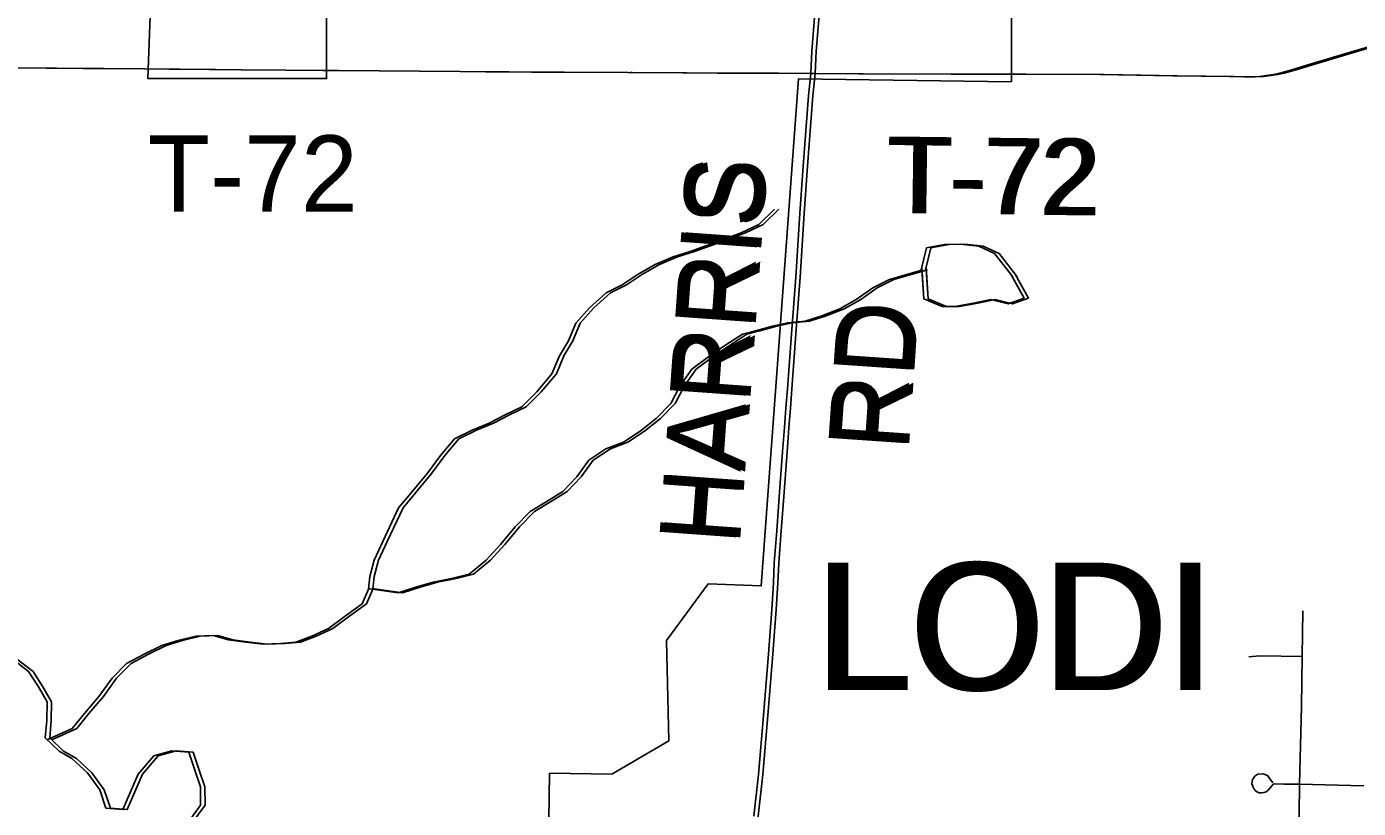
# Model space of a CAD drawing. Extents: x 0 to 34, y 0 to 22.
# Drawn here: x 19.142 to 20.131, y 6.61 to 7.191 of the extents above; entities that cross this region are included whole.
import ezdxf

# ---------------------------------------------------------------- set-up
doc = ezdxf.new("R2010")
doc.units = 0
for name, color, linetype in [('GM_X_City_Street', 7, 'Continuous'), ('GM_X_Corporation', 7, 'Continuous'), ('GM_X_Corporation_Text', 7, 'Continuous'), ('GM_X_Minor_Lake', 7, 'Continuous'), ('GM_X_Minor_River', 7, 'Continuous'), ('GM_X_Township_Road', 7, 'Continuous'), ('GM_X_Township_Road_Text', 7, 'Continuous')]:
    doc.layers.add(name, color=color, linetype=linetype)

msp = doc.modelspace()

# ---------------------------------------------------------------- linework, layer by layer
at = {"layer": 'GM_X_City_Street'}
for points in [[(20.0871, 6.58354), (20.08758, 6.62819), (20.08915, 6.68591), (20.0897, 6.72297), (20.09018, 6.75696)], [(20.05005, 6.72286), (20.05813, 6.72348), (20.0897, 6.72297)], [(20.06775, 6.62919), (20.0651, 6.63298), (20.06406, 6.63432), (20.06264, 6.63524), (20.06049, 6.6359), (20.05671, 6.63557), (20.05527, 6.63472), (20.05418, 6.63383), (20.05342, 6.63278), (20.05278, 6.6317), (20.0524, 6.62991), (20.05229, 6.62855), (20.05261, 6.62725), (20.05321, 6.62599), (20.05373, 6.6249), (20.05473, 6.62358), (20.05629, 6.62234), (20.05772, 6.62188), (20.05964, 6.62179), (20.06135, 6.62197), (20.06284, 6.62264), (20.06452, 6.62392), (20.06735, 6.62735), (20.06814, 6.6281), (20.06919, 6.62848), (20.07594, 6.62833), (20.08758, 6.62819), (20.13543, 6.62705)]]:
    msp.add_lwpolyline(points, dxfattribs=at)
at = {"layer": 'GM_X_Corporation'}
for points in [[(19.87347, 7.36431), (19.87343, 7.15024), (19.71518, 7.15227), (19.68754, 6.7755), (19.6482, 6.77709), (19.61719, 6.73486), (19.61891, 6.66051), (19.57651, 6.63573), (19.53025, 6.63637), (19.52517, 6.28355), (19.44061, 6.28673), (19.37293, 6.21945), (19.5211, 6.21916), (19.51753, 6.07532), (19.50947, 6.0901), (19.46722, 6.13013), (19.33903, 6.13432), (19.27091, 6.22102), (18.84554, 6.22446), (18.37578, 6.22652)], [(19.23385, 7.21248), (19.2316, 7.15269), (19.36446, 7.15258), (19.3645, 7.33346)]]:
    msp.add_lwpolyline(points, dxfattribs=at)
at = {"layer": 'GM_X_Minor_Lake'}
for points in [[(19.8746, 7.00534), (19.86104, 7.02246), (19.84922, 7.02812), (19.83552, 7.02961), (19.82372, 7.02919), (19.81041, 7.02688), (19.80609, 7.00948)], [(19.87313, 7.0072), (19.86104, 7.02246), (19.84922, 7.02812), (19.83552, 7.02961), (19.82372, 7.02919), (19.81041, 7.02688), (19.80679, 7.0123)], [(19.87787, 7.00534), (19.8643, 7.02246), (19.85249, 7.02812), (19.83878, 7.02961), (19.82699, 7.02919), (19.81368, 7.02688), (19.80935, 7.00948)], [(19.87639, 7.0072), (19.8643, 7.02246), (19.85249, 7.02812), (19.83878, 7.02961), (19.82699, 7.02919), (19.81368, 7.02688), (19.81006, 7.0123)], [(19.80679, 7.0123), (19.80827, 6.98889), (19.82199, 6.98323), (19.8315, 6.98325), (19.8452, 6.98557), (19.85812, 6.98827), (19.87107, 6.98526), (19.88285, 6.98947), (19.87313, 7.0072)], [(19.80691, 7.01031), (19.80827, 6.98889), (19.82199, 6.98323), (19.8315, 6.98325), (19.8452, 6.98557), (19.85812, 6.98827), (19.87107, 6.98526), (19.88285, 6.98947), (19.8746, 7.00452)], [(19.81006, 7.0123), (19.81154, 6.98889), (19.82526, 6.98323), (19.83477, 6.98325), (19.84846, 6.98557), (19.86139, 6.98827), (19.87434, 6.98526), (19.88612, 6.98947), (19.87639, 7.0072)], [(19.81018, 7.01031), (19.81154, 6.98889), (19.82526, 6.98323), (19.83477, 6.98325), (19.84846, 6.98557), (19.86139, 6.98827), (19.87434, 6.98526), (19.88612, 6.98947), (19.87787, 7.00452)]]:
    msp.add_lwpolyline(points, dxfattribs=at)
at = {"layer": 'GM_X_Minor_River'}
for points in [[(19.15739, 6.66133), (19.17547, 6.66948), (19.18442, 6.68072), (19.19529, 6.69344), (19.20504, 6.70695), (19.21588, 6.71777), (19.22894, 6.72475), (19.24199, 6.73136), (19.25422, 6.73494), (19.26722, 6.73812), (19.28016, 6.73865), (19.29152, 6.7354), (19.30442, 6.73365), (19.31734, 6.73228), (19.33028, 6.73281), (19.34171, 6.73374), (19.35358, 6.73809), (19.36586, 6.74395), (19.37858, 6.75322), (19.39091, 6.76211), (19.39566, 6.77305), (19.39659, 6.78253), (19.39984, 6.79463), (19.40617, 6.80857), (19.41802, 6.83344), (19.42851, 6.84617), (19.43939, 6.85927), (19.44913, 6.87239), (19.45962, 6.88474), (19.47267, 6.89135), (19.48531, 6.89644), (19.49722, 6.90268), (19.50949, 6.90854), (19.52072, 6.91974), (19.53199, 6.93321), (19.53754, 6.94641), (19.54421, 6.95769), (19.54976, 6.97089), (19.55985, 6.9821), (19.57222, 6.99328), (19.58412, 6.99915), (19.59605, 7.00729), (19.60873, 7.01428), (19.62215, 7.02012), (19.63477, 7.02407), (19.66081, 7.03348), (19.67268, 7.03783), (19.68572, 7.04405), (19.69734, 7.05562)], [(19.16065, 6.66133), (19.17874, 6.66948), (19.18768, 6.68072), (19.19856, 6.69344), (19.2083, 6.70695), (19.21914, 6.71777), (19.2322, 6.72475), (19.24525, 6.73136), (19.25749, 6.73494), (19.27048, 6.73812), (19.28343, 6.73865), (19.29479, 6.7354), (19.30769, 6.73365), (19.3206, 6.73228), (19.33355, 6.73281), (19.34498, 6.73374), (19.35685, 6.73809), (19.36913, 6.74395), (19.38184, 6.75322), (19.39417, 6.76211), (19.39893, 6.77305), (19.39985, 6.78253), (19.40311, 6.79463), (19.40944, 6.80857), (19.42128, 6.83344), (19.43178, 6.84617), (19.44266, 6.85927), (19.4524, 6.87239), (19.46288, 6.88474), (19.47593, 6.89135), (19.48858, 6.89644), (19.50048, 6.90268), (19.51276, 6.90854), (19.52399, 6.91974), (19.53526, 6.93321), (19.54081, 6.94641), (19.54748, 6.95769), (19.55303, 6.97089), (19.56312, 6.9821), (19.57549, 6.99328), (19.58738, 6.99915), (19.59932, 7.00729), (19.612, 7.01428), (19.62542, 7.02012), (19.63804, 7.02407), (19.66408, 7.03348), (19.67595, 7.03783), (19.68899, 7.04405), (19.7006, 7.05562)], [(19.39512, 6.77366), (19.41768, 6.77037), (19.43069, 6.7747), (19.44369, 6.77826), (19.45744, 6.78105), (19.47043, 6.78424), (19.48317, 6.79465), (19.49364, 6.80624), (19.50452, 6.81934), (19.51576, 6.83092), (19.52767, 6.83792), (19.53998, 6.84568), (19.55044, 6.85651), (19.55941, 6.86889), (19.57211, 6.8774), (19.58514, 6.88248), (19.59745, 6.89062), (19.60941, 6.8999), (19.62026, 6.91111), (19.62695, 6.9239), (19.63592, 6.93666), (19.64864, 6.94593), (19.66057, 6.95408), (19.67366, 6.96258), (19.68321, 6.96507), (19.69583, 6.96864), (19.70729, 6.97109), (19.72025, 6.97238), (19.73249, 6.97634), (19.7459, 6.98142), (19.75819, 6.98842), (19.77052, 6.99693), (19.7828, 7.00317), (19.80774, 7.01031)], [(19.39839, 6.77366), (19.42095, 6.77037), (19.43396, 6.7747), (19.44696, 6.77826), (19.46071, 6.78105), (19.4737, 6.78424), (19.48643, 6.79465), (19.49691, 6.80624), (19.50779, 6.81934), (19.51902, 6.83092), (19.53094, 6.83792), (19.54325, 6.84568), (19.55371, 6.85651), (19.56268, 6.86889), (19.57538, 6.8774), (19.58841, 6.88248), (19.60072, 6.89062), (19.61268, 6.8999), (19.62353, 6.91111), (19.63021, 6.9239), (19.63919, 6.93666), (19.65191, 6.94593), (19.66384, 6.95408), (19.67692, 6.96258), (19.68648, 6.96507), (19.6991, 6.96864), (19.71056, 6.97109), (19.72351, 6.97238), (19.73576, 6.97634), (19.74916, 6.98142), (19.76146, 6.98842), (19.77378, 6.99693), (19.78607, 7.00317), (19.81101, 7.01031)], [(19.26179, 6.60031), (19.27087, 6.61249), (19.27082, 6.62616), (19.26659, 6.63869), (19.26197, 6.65197), (19.24941, 6.65307), (19.23611, 6.64924), (19.22436, 6.63553), (19.21871, 6.6226), (19.21305, 6.60929), (19.20049, 6.6104), (19.19587, 6.62406), (19.18669, 6.63657), (19.17524, 6.64717), (19.1657, 6.65285), (19.15539, 6.66269), (19.15649, 6.67561), (19.15682, 6.68929), (19.15031, 6.70067), (19.14303, 6.71204), (19.13044, 6.72151)], [(19.26505, 6.60031), (19.27414, 6.61249), (19.27409, 6.62616), (19.26986, 6.63869), (19.26524, 6.65197), (19.25268, 6.65307), (19.23938, 6.64924), (19.22763, 6.63553), (19.22197, 6.6226), (19.21631, 6.60929), (19.20375, 6.6104), (19.19914, 6.62406), (19.18996, 6.63657), (19.1785, 6.64717), (19.16897, 6.65285), (19.15866, 6.66269), (19.15975, 6.67561), (19.16008, 6.68929), (19.15357, 6.70067), (19.1463, 6.71204), (19.13371, 6.72151)]]:
    msp.add_lwpolyline(points, dxfattribs=at)
at = {"layer": 'GM_X_Township_Road'}
for points in [[(19.72443, 7.15629), (19.72521, 7.17287), (19.73018, 7.23542), (19.73566, 7.3059), (19.73672, 7.31884)], [(19.7277, 7.15629), (19.72847, 7.17287), (19.73345, 7.23542), (19.73893, 7.3059), (19.73999, 7.31884)], [(19.88091, 7.15579), (19.93909, 7.15562), (19.99357, 7.15451), (20.03566, 7.15398), (20.04617, 7.15383), (20.05136, 7.1539), (20.0579, 7.15418), (20.06309, 7.15472), (20.06827, 7.15562), (20.07288, 7.15668), (20.08182, 7.15908), (20.09316, 7.16242), (20.12138, 7.17085), (20.16494, 7.18388)], [(19.88418, 7.15579), (19.94235, 7.15562), (19.99684, 7.15451), (20.03893, 7.15398), (20.04944, 7.15383), (20.05463, 7.1539), (20.06117, 7.15418), (20.06635, 7.15472), (20.07154, 7.15562), (20.07615, 7.15668), (20.08508, 7.15908), (20.09642, 7.16242), (20.12465, 7.17085), (20.1682, 7.18388)], [(19.06827, 7.16073), (19.10063, 7.16063), (19.1288, 7.16055), (19.15606, 7.16033), (19.16379, 7.16027), (19.18392, 7.1601), (19.19878, 7.15998), (19.22904, 7.15973), (19.24756, 7.15958), (19.25559, 7.15951), (19.27742, 7.15934), (19.28205, 7.1593)], [(19.28205, 7.1593), (19.30111, 7.15915), (19.33412, 7.15887), (19.3618, 7.15865), (19.37324, 7.15856)], [(19.37324, 7.15856), (19.46373, 7.15782), (19.48277, 7.15766), (19.49983, 7.15752), (19.51688, 7.15738), (19.53074, 7.15727), (19.54108, 7.1572), (19.58844, 7.15698), (19.62892, 7.1568), (19.65475, 7.15667), (19.69733, 7.15648), (19.72443, 7.15629)], [(19.59001, 7.15699), (19.5917, 7.15698), (19.63218, 7.1568), (19.65802, 7.15667), (19.7006, 7.15648), (19.7277, 7.15629)], [(19.69655, 6.77755), (19.69726, 6.7928), (19.69904, 6.81647), (19.7012, 6.84509), (19.70371, 6.87833), (19.70483, 6.89316), (19.70592, 6.90758), (19.70701, 6.922), (19.71022, 6.96619), (19.71318, 7.00485), (19.71613, 7.05231), (19.71871, 7.08742), (19.72265, 7.13973), (19.72443, 7.15629)], [(19.69982, 6.77755), (19.70052, 6.7928), (19.70231, 6.81647), (19.70447, 6.84509), (19.70698, 6.87833), (19.7081, 6.89316), (19.70919, 6.90758), (19.71028, 6.922), (19.71348, 6.96619), (19.71644, 7.00485), (19.71939, 7.05231), (19.72197, 7.08742), (19.72592, 7.13973), (19.7277, 7.15629)], [(19.72443, 7.15629), (19.76013, 7.15617), (19.82883, 7.15594), (19.88091, 7.15579)], [(19.7277, 7.15629), (19.76339, 7.15617), (19.8321, 7.15594), (19.88418, 7.15579)], [(19.59001, 6.35263), (19.59758, 6.36991), (19.6006, 6.37678), (19.62288, 6.42756), (19.66121, 6.51559), (19.66911, 6.53426), (19.67297, 6.54428), (19.67619, 6.55309), (19.67942, 6.56453), (19.68129, 6.57325), (19.68349, 6.58806), (19.68537, 6.60434), (19.6888, 6.63552), (19.68967, 6.64695), (19.69222, 6.67629), (19.69584, 6.72187), (19.69875, 6.75789), (19.69982, 6.77755)], [(19.6821, 6.60434), (19.68553, 6.63552), (19.6864, 6.64695), (19.68895, 6.67629), (19.69257, 6.72187), (19.69549, 6.75789), (19.69655, 6.77755)]]:
    msp.add_lwpolyline(points, dxfattribs=at)

# ---------------------------------------------------------------- texts
at = {"layer": 'GM_X_Corporation_Text'}
for p in [(19.72687, 6.6981), (19.73014, 6.6981)]:
    msp.add_text('LODI', height=0.094697, rotation=0.00001, dxfattribs=at).set_placement(p)
at = {"layer": 'GM_X_Township_Road_Text'}
for s, rotation, p in [('T-72', 0.00001, (19.23146, 7.05352)), ('T-72', 359.29172, (19.78024, 7.0527)), ('T-72', 359.29172, (19.7835, 7.0527)), ('HARRIS', 85.87445, (19.66832, 6.80542)), ('HARRIS', 85.87445, (19.67159, 6.80542)), ('RD', 86.05513, (19.79389, 6.87542)), ('RD', 86.05513, (19.79716, 6.87542))]:
    msp.add_text(s, height=0.056818, rotation=rotation, dxfattribs=at).set_placement(p)

doc.saveas('drawing.dxf')
